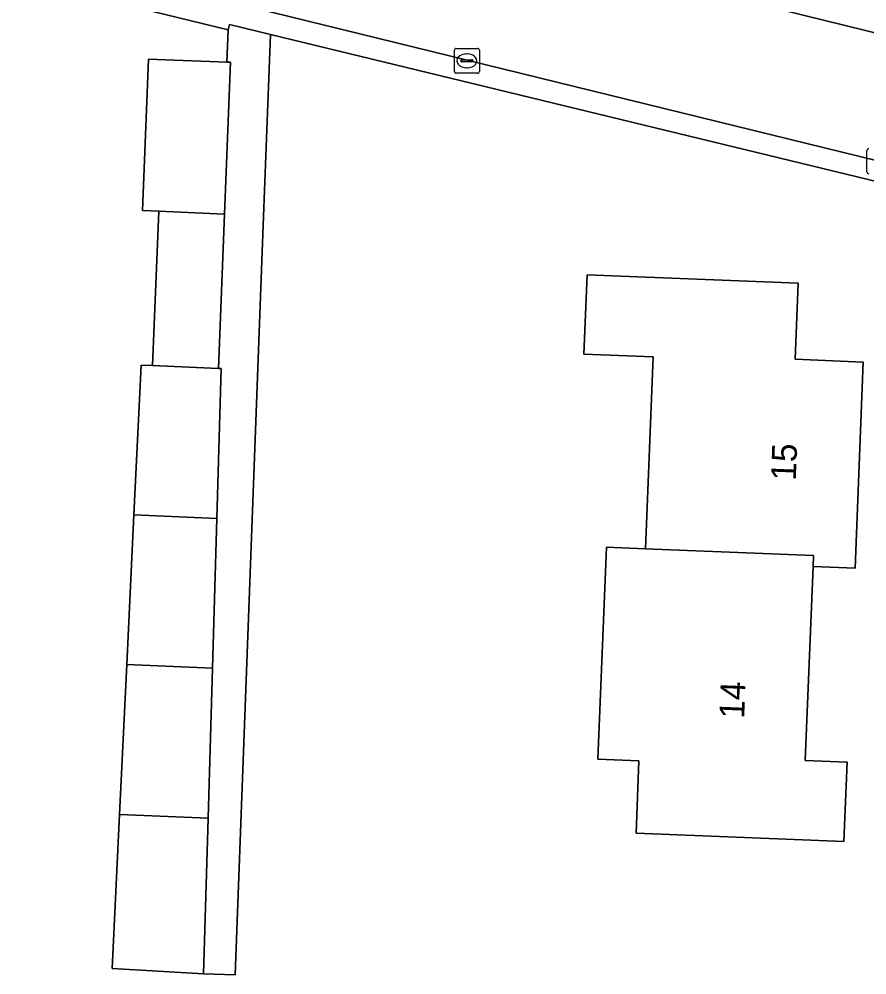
# Model space of a CAD drawing. Extents: x 160732 to 162107, y 387428 to 388479.
# Drawn here: x 161809.4 to 161843.45, y 387869.54 to 387907.95 of the extents above; entities that cross this region are included whole.
import ezdxf

# ---------------------------------------------------------------- set-up
doc = ezdxf.new("R2010")
doc.units = 0
for name, color, linetype in [('IMGEO_Erf', 7, 'Continuous'), ('IMGEO_Kolk', 7, 'Continuous'), ('IMGEO_Pand', 7, 'Continuous'), ('IMGEO_Pand_nummerreeks', 7, 'Continuous'), ('IMGEO_Rijbaan_lokaal_open', 7, 'Continuous'), ('IMGEO_Voetpad_open', 7, 'Continuous')]:
    doc.layers.add(name, color=color, linetype=linetype)

msp = doc.modelspace()

# ---------------------------------------------------------------- linework, layer by layer
at = {"layer": 'IMGEO_Erf'}
msp.add_lwpolyline([(161845.81, 387900.941), (161819.496, 387907.33), (161819.198, 387899.666), (161818.081, 387869.544), (161816.814, 387869.58), (161813.14, 387869.806), (161813.437, 387875.994), (161813.727, 387882.012), (161814.016, 387888.03), (161814.305, 387894.048), (161814.762, 387894.029), (161815.01, 387900.231), (161814.354, 387900.259), (161814.597, 387906.336), (161817.748, 387906.221), (161817.799, 387907.519), (161814.277, 387908.382), (161814.327, 387908.585), (161792.675, 387913.72), (161790.013, 387914.349)], dxfattribs=at)
msp.add_lwpolyline([(161840.687, 387897.335), (161840.565, 387894.281), (161843.306, 387894.171), (161842.974, 387885.883), (161841.286, 387885.95), (161840.974, 387878.158), (161842.653, 387878.091), (161842.525, 387874.903), (161837.529, 387875.103), (161834.18, 387875.237), (161834.297, 387878.149), (161832.649, 387878.215), (161832.99, 387886.727), (161834.564, 387886.664), (161834.873, 387894.381), (161832.086, 387894.493), (161832.213, 387897.674)], close=True, dxfattribs=at)
at = {"layer": 'IMGEO_Kolk'}
for p, q in [((161826.887, 387905.85), (161826.887, 387906.702)), ((161826.962, 387906.776), (161827.814, 387906.776)), ((161827.375, 387906.556), (161827.4, 387906.556)), ((161827.888, 387906.702), (161827.888, 387905.85)), ((161827.146, 387906.27), (161827.146, 387906.282)), ((161827.584, 387906.233), (161827.186, 387906.233)), ((161827.189, 387906.319), (161827.587, 387906.319)), ((161827.63, 387906.282), (161827.63, 387906.27)), ((161827.814, 387905.776), (161826.962, 387905.776)), ((161827.398, 387905.996), (161827.373, 387905.996)), ((161843.448, 387901.815), (161843.448, 387902.667))]:
    msp.add_line(p, q, dxfattribs=at)
for points in [[(161826.887, 387905.85), (161826.887, 387906.702)], [(161826.962, 387906.776), (161827.814, 387906.776)], [(161827.888, 387906.702), (161827.888, 387905.85)], [(161827.814, 387905.776), (161826.962, 387905.776)], [(161843.448, 387901.815), (161843.448, 387902.667)]]:
    msp.add_lwpolyline(points, dxfattribs=at)
for centre, radius, start, end in [((161826.964, 387906.7), 0.0765, 91.552, 178.448), ((161826.964, 387906.7), 0.0765, 91.552, 178.448), ((161827.812, 387906.7), 0.0765, 1.552, 88.448), ((161827.812, 387906.7), 0.0765, 1.552, 88.448), ((161827.186, 387906.279), 0.0403, 85.8775, 175.7526), ((161827.183, 387906.269), 0.0366, 178.938, 274.7102), ((161827.587, 387906.276), 0.043, 264.8664, 352.4533), ((161827.591, 387906.281), 0.0386, 1.7309, 96.639), ((161826.964, 387905.852), 0.0765, 181.552, 268.448), ((161826.964, 387905.852), 0.0765, 181.552, 268.448), ((161827.812, 387905.852), 0.0765, 271.552, 358.448), ((161827.812, 387905.852), 0.0765, 271.552, 358.448), ((161843.525, 387902.665), 0.0765, 91.552, 178.448), ((161843.525, 387902.665), 0.0765, 91.552, 178.448), ((161843.525, 387901.817), 0.0765, 181.552, 268.448), ((161843.525, 387901.817), 0.0765, 181.552, 268.448)]:
    msp.add_arc(centre, radius, start, end, dxfattribs=at)
for centre, major_axis, ratio, start_param, end_param in [((161827.374, 387906.276), (-0.387, 0.002), 0.722429, 4.712389, 7.853982), ((161827.399, 387906.276), (-0.39, 0.002), 0.717154, 1.570796, 4.712389)]:
    msp.add_ellipse(centre, major_axis=major_axis, ratio=ratio, start_param=start_param, end_param=end_param, dxfattribs=at)
at = {"layer": 'IMGEO_Pand'}
for points in [[(161817.748, 387906.221), (161814.597, 387906.336), (161814.354, 387900.259), (161815.01, 387900.231), (161817.654, 387900.119), (161817.898, 387906.216)], [(161817.654, 387900.119), (161815.01, 387900.231), (161814.762, 387894.029), (161817.407, 387893.916)], [(161841.286, 387885.95), (161842.974, 387885.883), (161843.306, 387894.171), (161840.565, 387894.281), (161840.687, 387897.335), (161832.213, 387897.674), (161832.086, 387894.493), (161834.873, 387894.381), (161834.564, 387886.664), (161841.304, 387886.395)], [(161817.521, 387893.911), (161817.407, 387893.916), (161814.762, 387894.029), (161814.305, 387894.048), (161814.016, 387888.03), (161817.346, 387887.888)], [(161817.346, 387887.888), (161814.016, 387888.03), (161813.727, 387882.012), (161817.171, 387881.866)], [(161841.304, 387886.395), (161834.564, 387886.664), (161832.99, 387886.727), (161832.649, 387878.215), (161834.297, 387878.149), (161834.18, 387875.237), (161837.529, 387875.103), (161842.525, 387874.903), (161842.653, 387878.091), (161840.974, 387878.158), (161841.286, 387885.95)], [(161817.171, 387881.866), (161813.727, 387882.012), (161813.437, 387875.994), (161816.996, 387875.842)], [(161816.996, 387875.842), (161813.437, 387875.994), (161813.14, 387869.806), (161816.814, 387869.58)]]:
    msp.add_lwpolyline(points, close=True, dxfattribs=at)
at = {"layer": 'IMGEO_Rijbaan_lokaal_open'}
msp.add_lwpolyline([(161867.079, 387901.659), (161860.044, 387903.395), (161852.745, 387905.196), (161837.46, 387908.968), (161830.253, 387910.746), (161817.561, 387913.878), (161810.716, 387915.566), (161794.958, 387919.422), (161793.475, 387919.759), (161787.933, 387921.205), (161786.733, 387916.058), (161814.541, 387909.45), (161818.063, 387908.587), (161846.062, 387901.727)], dxfattribs=at)
at = {"layer": 'IMGEO_Voetpad_open'}
for points in [[(161786.251, 387925.991), (161785.734, 387921.743), (161787.933, 387921.205), (161788.217, 387922.214), (161793.758, 387920.801), (161793.475, 387919.759), (161794.958, 387919.422), (161810.716, 387915.566), (161810.833, 387916.048), (161817.678, 387914.357), (161817.561, 387913.878), (161830.253, 387910.746), (161830.367, 387911.218), (161837.573, 387909.435), (161837.46, 387908.968), (161852.745, 387905.196), (161852.856, 387905.659), (161860.158, 387903.87), (161860.044, 387903.395), (161867.079, 387901.659)], [(161846.062, 387901.727), (161818.063, 387908.587), (161814.541, 387909.45), (161814.327, 387908.585), (161814.277, 387908.382), (161817.799, 387907.519), (161817.851, 387907.729), (161819.496, 387907.33), (161845.81, 387900.941)]]:
    msp.add_lwpolyline(points, dxfattribs=at)
msp.add_lwpolyline([(161819.198, 387899.666), (161819.496, 387907.33), (161817.851, 387907.729), (161817.799, 387907.519), (161817.748, 387906.221), (161817.898, 387906.216), (161817.654, 387900.119), (161817.407, 387893.916), (161817.521, 387893.911), (161817.346, 387887.888), (161817.171, 387881.866), (161816.996, 387875.842), (161816.814, 387869.58), (161818.081, 387869.544)], close=True, dxfattribs=at)

# ---------------------------------------------------------------- texts
at = {"layer": 'IMGEO_Pand_nummerreeks'}
for s, rotation, p in [('15', 87.7061, (161840.592, 387889.393)), ('14', 87.707, (161838.519, 387879.826))]:
    msp.add_text(s, height=1, rotation=rotation, dxfattribs=at).set_placement(p)

doc.saveas('drawing.dxf')
